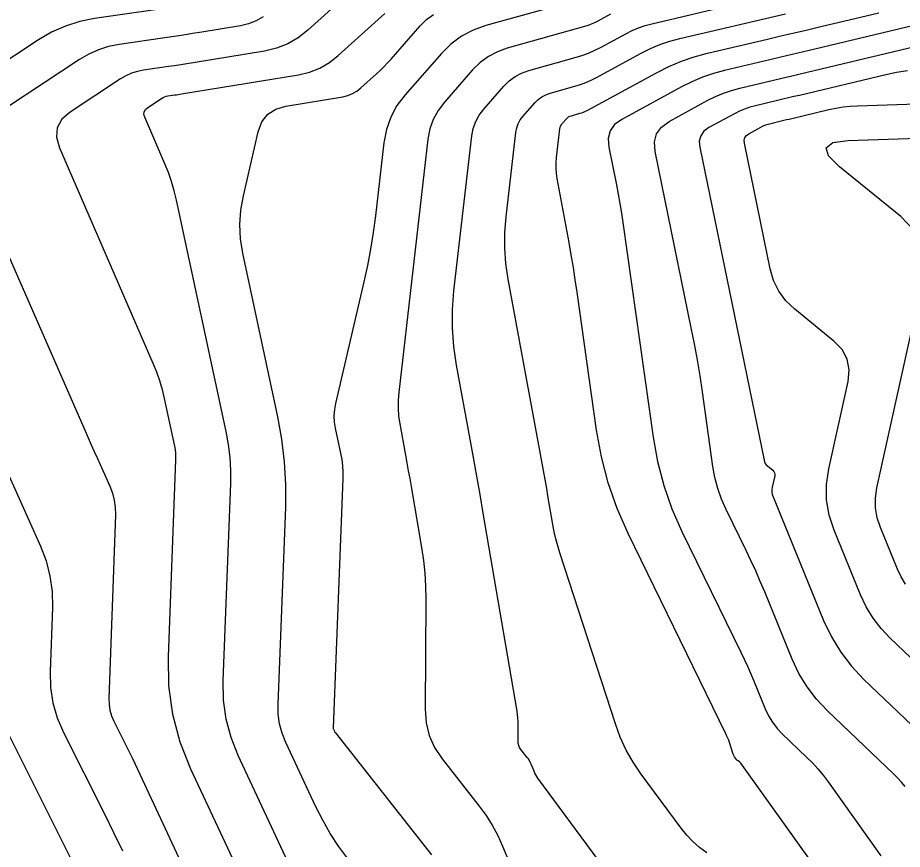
# Model space of a CAD drawing. Extents: x 1354696 to 1366163, y 660729 to 670380.
# Drawn here: x 1361830 to 1361893.5, y 664776.1 to 664835.8 of the extents above; entities that cross this region are included whole.
import ezdxf

# ---------------------------------------------------------------- set-up
doc = ezdxf.new("R2010")
doc.units = 0
doc.layers.add('R_Contours', color=7, linetype='Continuous')

msp = doc.modelspace()

# ---------------------------------------------------------------- linework, layer by layer
at = {"layer": 'R_Contours'}
for points in [[(1361853.469, 664837.289), (1361850.81, 664834.877), (1361850.117, 664834.332), (1361849.369, 664833.9), (1361848.567, 664833.583), (1361847.708, 664833.381), (1361842.589, 664832.541), (1361842.144, 664832.469), (1361841.699, 664832.399), (1361841.253, 664832.331), (1361840.808, 664832.266), (1361839.024, 664832.009), (1361838.587, 664831.922), (1361838.167, 664831.789), (1361837.764, 664831.61), (1361837.379, 664831.385), (1361833.762, 664829.005), (1361833.168, 664828.486), (1361832.843, 664827.886), (1361832.787, 664827.207), (1361833, 664826.447), (1361839.703, 664810.991), (1361839.952, 664810.375), (1361840.17, 664809.748), (1361840.357, 664809.112), (1361840.513, 664808.465), (1361841.247, 664805.041), (1361841.292, 664804.797), (1361841.321, 664804.552), (1361841.334, 664804.306), (1361841.332, 664804.059), (1361840.785, 664789.928), (1361840.826, 664787.845), (1361841.11, 664785.812), (1361841.638, 664783.829), (1361842.409, 664781.894), (1361851.048, 664763.428)], [(1361871.306, 664837.36), (1361863.592, 664835.204), (1361862.682, 664834.88), (1361861.845, 664834.437), (1361861.083, 664833.875), (1361860.396, 664833.196), (1361857.794, 664830.239), (1361857.211, 664829.47), (1361856.763, 664828.642), (1361856.448, 664827.753), (1361856.268, 664826.805), (1361855.665, 664821.568), (1361855.509, 664820.372), (1361855.32, 664819.182), (1361855.096, 664817.998), (1361854.838, 664816.82), (1361852.796, 664808.109), (1361852.717, 664807.663), (1361852.688, 664807.217), (1361852.708, 664806.77), (1361852.779, 664806.322), (1361853.164, 664804.531), (1361853.245, 664804.082), (1361853.299, 664803.631), (1361853.324, 664803.177), (1361853.32, 664802.72), (1361852.628, 664784.843), (1361852.629, 664784.819), (1361852.632, 664784.795), (1361852.638, 664784.772), (1361852.647, 664784.75), (1361852.72, 664784.594), (1361852.736, 664784.561), (1361852.755, 664784.53), (1361852.775, 664784.499), (1361852.797, 664784.47), (1361859.676, 664775.721)], [(1361841.369, 664836.549), (1361835.522, 664835.706), (1361834.451, 664835.492), (1361833.423, 664835.167), (1361832.437, 664834.728), (1361831.494, 664834.178), (1361825.033, 664829.927)], [(1361873.606, 664772.718), (1361867.327, 664781.234), (1361867.247, 664781.349), (1361867.174, 664781.469), (1361867.109, 664781.593), (1361867.051, 664781.721), (1361866.834, 664782.241), (1361866.776, 664782.369), (1361866.709, 664782.492), (1361866.634, 664782.61), (1361866.551, 664782.723), (1361866.102, 664783.295), (1361866.011, 664783.432), (1361865.946, 664783.578), (1361865.908, 664783.733), (1361865.896, 664783.896), (1361865.902, 664785.046), (1361865.898, 664785.293), (1361865.884, 664785.539), (1361865.858, 664785.785), (1361865.822, 664786.03), (1361863.4, 664800.243), (1361863.171, 664801.572), (1361862.938, 664802.899), (1361862.7, 664804.226), (1361862.458, 664805.552), (1361861.481, 664810.854), (1361861.286, 664812.181), (1361861.191, 664813.512), (1361861.196, 664814.846), (1361861.301, 664816.183), (1361862.582, 664827.3), (1361862.682, 664827.828), (1361862.857, 664828.322), (1361863.107, 664828.784), (1361863.431, 664829.212), (1361864.879, 664830.857), (1361865.262, 664831.235), (1361865.686, 664831.548), (1361866.151, 664831.794), (1361866.658, 664831.975), (1361870, 664832.909), (1361870.481, 664833.058), (1361870.951, 664833.233), (1361871.41, 664833.435), (1361871.858, 664833.663), (1361873.632, 664834.626), (1361874.081, 664834.851), (1361874.542, 664835.045), (1361875.016, 664835.208), (1361875.501, 664835.339), (1361881.556, 664836.76)], [(1361847.621, 664835.842), (1361847.111, 664835.548), (1361846.564, 664835.332), (1361845.98, 664835.195), (1361843.212, 664834.74), (1361842.549, 664834.633), (1361841.886, 664834.529), (1361841.223, 664834.429), (1361840.559, 664834.331), (1361837.273, 664833.857), (1361836.519, 664833.707), (1361835.795, 664833.478), (1361835.101, 664833.169), (1361834.437, 664832.782), (1361826.734, 664827.713)], [(1361851.112, 664771.538), (1361845.822, 664782.846), (1361845.304, 664784.143), (1361844.951, 664785.473), (1361844.76, 664786.836), (1361844.733, 664788.233), (1361845.28, 664802.364), (1361845.287, 664803.304), (1361845.236, 664804.238), (1361845.126, 664805.168), (1361844.957, 664806.093), (1361841.395, 664822.696), (1361841.236, 664823.361), (1361841.043, 664824.016), (1361840.819, 664824.66), (1361840.562, 664825.295), (1361839.116, 664828.629), (1361839.058, 664828.838), (1361839.073, 664829.025), (1361839.163, 664829.19), (1361839.326, 664829.333), (1361840.322, 664829.988), (1361840.428, 664830.05), (1361840.539, 664830.1), (1361840.654, 664830.136), (1361840.775, 664830.16), (1361841.266, 664830.231), (1361841.389, 664830.249), (1361841.511, 664830.268), (1361841.634, 664830.287), (1361841.756, 664830.307), (1361850.148, 664831.684), (1361850.935, 664831.87), (1361851.672, 664832.161), (1361852.358, 664832.556), (1361852.993, 664833.057), (1361856.334, 664836.086)], [(1361853.667, 664775.49), (1361853.02, 664776.363), (1361852.425, 664777.269), (1361851.884, 664778.207), (1361851.396, 664779.178), (1361849.234, 664783.798), (1361848.971, 664784.458), (1361848.791, 664785.134), (1361848.694, 664785.828), (1361848.681, 664786.538), (1361849.228, 664800.669), (1361849.24, 664802.301), (1361849.151, 664803.924), (1361848.96, 664805.539), (1361848.667, 664807.145), (1361846.15, 664818.88), (1361845.986, 664819.912), (1361845.938, 664820.944), (1361846.005, 664821.974), (1361846.189, 664823.003), (1361847.263, 664827.588), (1361847.526, 664828.298), (1361847.944, 664828.843), (1361848.516, 664829.223), (1361849.243, 664829.438), (1361853.327, 664830.108), (1361853.685, 664830.193), (1361854.02, 664830.325), (1361854.333, 664830.505), (1361854.622, 664830.733), (1361855.732, 664831.74), (1361856.006, 664831.996), (1361856.273, 664832.259), (1361856.531, 664832.529), (1361856.783, 664832.807), (1361858.879, 664835.189), (1361859.336, 664835.64), (1361859.842, 664836.013)], [(1361872.536, 664836.025), (1361871.617, 664835.525), (1361871.384, 664835.407), (1361871.146, 664835.303), (1361870.902, 664835.212), (1361870.653, 664835.135), (1361865.125, 664833.589), (1361864.417, 664833.337), (1361863.766, 664832.992), (1361863.172, 664832.555), (1361862.637, 664832.026), (1361860.613, 664829.725), (1361860.159, 664829.127), (1361859.81, 664828.482), (1361859.565, 664827.791), (1361859.425, 664827.053), (1361857.333, 664808.896), (1361857.288, 664808.33), (1361857.286, 664807.766), (1361857.327, 664807.203), (1361857.409, 664806.642), (1361857.822, 664804.399), (1361857.925, 664803.838), (1361858.025, 664803.277), (1361858.124, 664802.715), (1361858.221, 664802.153), (1361858.968, 664797.77), (1361859.104, 664796.851), (1361859.199, 664795.928), (1361859.255, 664795.002), (1361859.27, 664794.072), (1361859.225, 664786.178), (1361859.297, 664785.207), (1361859.525, 664784.289), (1361859.908, 664783.425), (1361860.447, 664782.614), (1361863.114, 664779.222), (1361863.606, 664778.551), (1361864.05, 664777.85), (1361864.444, 664777.121), (1361864.79, 664776.364), (1361866.076, 664773.276)], [(1361879.445, 664775.883), (1361878.923, 664776.26), (1361878.44, 664776.678), (1361877.996, 664777.137), (1361877.592, 664777.638), (1361874.724, 664781.528), (1361874.154, 664782.369), (1361873.656, 664783.247), (1361873.232, 664784.163), (1361872.88, 664785.116), (1361868.893, 664797.393), (1361868.74, 664797.894), (1361868.606, 664798.399), (1361868.49, 664798.909), (1361868.393, 664799.423), (1361868.041, 664801.49), (1361867.952, 664802.007), (1361867.861, 664802.523), (1361867.769, 664803.039), (1361867.675, 664803.555), (1361865.19, 664817.03), (1361865.028, 664818.14), (1361864.949, 664819.253), (1361864.953, 664820.368), (1361865.04, 664821.486), (1361865.738, 664827.548), (1361865.799, 664827.865), (1361865.904, 664828.163), (1361866.054, 664828.44), (1361866.25, 664828.698), (1361867.121, 664829.688), (1361867.351, 664829.916), (1361867.606, 664830.104), (1361867.886, 664830.252), (1361868.191, 664830.36), (1361869.979, 664830.86), (1361870.379, 664830.984), (1361870.769, 664831.13), (1361871.151, 664831.297), (1361871.524, 664831.486), (1361874.728, 664833.227), (1361875.393, 664833.561), (1361876.077, 664833.848), (1361876.778, 664834.089), (1361877.497, 664834.283), (1361885.078, 664836.062)], [(1361889.094, 664772.211), (1361881.882, 664782.301), (1361881.862, 664782.328), (1361881.839, 664782.352), (1361881.814, 664782.374), (1361881.787, 664782.393), (1361881.675, 664782.467), (1361881.647, 664782.486), (1361881.622, 664782.508), (1361881.599, 664782.532), (1361881.578, 664782.558), (1361881.43, 664782.76), (1361881.4, 664782.803), (1361881.374, 664782.849), (1361881.352, 664782.896), (1361881.334, 664782.946), (1361881.06, 664783.791), (1361881.006, 664783.948), (1361880.946, 664784.102), (1361880.882, 664784.254), (1361880.812, 664784.404), (1361873.796, 664798.781), (1361873.009, 664800.569), (1361872.368, 664802.401), (1361871.874, 664804.279), (1361871.526, 664806.201), (1361870.136, 664816.079), (1361870.005, 664816.974), (1361869.865, 664817.868), (1361869.715, 664818.76), (1361869.556, 664819.65), (1361868.71, 664824.24), (1361868.655, 664824.615), (1361868.628, 664824.991), (1361868.629, 664825.368), (1361868.659, 664825.746), (1361868.895, 664827.795), (1361868.916, 664827.902), (1361868.951, 664828.003), (1361869.002, 664828.097), (1361869.068, 664828.184), (1361869.362, 664828.519), (1361869.44, 664828.596), (1361869.527, 664828.659), (1361869.621, 664828.709), (1361869.724, 664828.746), (1361870.329, 664828.915), (1361870.464, 664828.957), (1361870.596, 664829.006), (1361870.725, 664829.063), (1361870.851, 664829.127), (1361875.823, 664831.828), (1361876.705, 664832.271), (1361877.611, 664832.651), (1361878.54, 664832.97), (1361879.492, 664833.227), (1361883.787, 664834.235), (1361884.747, 664834.461), (1361885.706, 664834.687), (1361886.665, 664834.914), (1361887.624, 664835.142), (1361891.785, 664836.133)], [(1361895.302, 664835.446), (1361887.188, 664833.514), (1361886.378, 664833.322), (1361885.568, 664833.13), (1361884.758, 664832.939), (1361883.948, 664832.748), (1361880.707, 664831.988), (1361879.907, 664831.772), (1361879.126, 664831.504), (1361878.365, 664831.184), (1361877.624, 664830.813), (1361873.331, 664828.48), (1361872.821, 664828.109), (1361872.495, 664827.652), (1361872.356, 664827.109), (1361872.401, 664826.479), (1361872.954, 664823.789), (1361873.087, 664823.115), (1361873.209, 664822.44), (1361873.321, 664821.763), (1361873.422, 664821.084), (1361875.589, 664805.688), (1361875.905, 664803.937), (1361876.355, 664802.226), (1361876.939, 664800.556), (1361877.657, 664798.927), (1361881.879, 664790.274), (1361882.119, 664789.774), (1361882.35, 664789.27), (1361882.572, 664788.762), (1361882.787, 664788.25), (1361883.628, 664786.196), (1361883.862, 664785.699), (1361884.144, 664785.235), (1361884.474, 664784.803), (1361884.852, 664784.404), (1361886.599, 664782.739), (1361887.013, 664782.325), (1361887.407, 664781.892), (1361887.78, 664781.442), (1361888.132, 664780.973), (1361891.922, 664775.67)], [(1361893.657, 664780.642), (1361893.399, 664780.953), (1361893.127, 664781.252), (1361892.841, 664781.538), (1361888.084, 664786.071), (1361887.307, 664786.893), (1361886.628, 664787.781), (1361886.048, 664788.737), (1361885.566, 664789.76), (1361883.588, 664794.588), (1361883.272, 664795.341), (1361882.944, 664796.09), (1361882.604, 664796.832), (1361882.252, 664797.57), (1361880.818, 664800.508), (1361880.49, 664801.252), (1361880.223, 664802.014), (1361880.018, 664802.795), (1361879.873, 664803.595), (1361879.123, 664808.93), (1361878.95, 664810.087), (1361878.76, 664811.241), (1361878.552, 664812.392), (1361878.325, 664813.54), (1361875.727, 664826.183), (1361875.678, 664826.859), (1361875.828, 664827.441), (1361876.177, 664827.932), (1361876.725, 664828.33), (1361879.521, 664829.849), (1361880.072, 664830.126), (1361880.638, 664830.363), (1361881.219, 664830.563), (1361881.815, 664830.723), (1361884.226, 664831.289), (1361884.828, 664831.431), (1361885.431, 664831.573), (1361886.034, 664831.716), (1361886.636, 664831.859), (1361897.969, 664834.557)], [(1361893.827, 664831.967), (1361893.055, 664831.843), (1361892.289, 664831.681), (1361886.084, 664830.204), (1361885.689, 664830.11), (1361885.294, 664830.016), (1361884.899, 664829.923), (1361884.503, 664829.83), (1361882.922, 664829.459), (1361882.532, 664829.354), (1361882.151, 664829.223), (1361881.78, 664829.067), (1361881.418, 664828.886), (1361879.585, 664827.89), (1361879.226, 664827.629), (1361878.997, 664827.307), (1361878.898, 664826.925), (1361878.93, 664826.482), (1361883.545, 664804.027), (1361883.579, 664803.911), (1361883.631, 664803.805), (1361883.701, 664803.71), (1361883.788, 664803.627), (1361884.174, 664803.313), (1361884.255, 664803.229), (1361884.305, 664803.135), (1361884.324, 664803.029), (1361884.313, 664802.913), (1361884.132, 664802.097), (1361884.107, 664801.922), (1361884.108, 664801.749), (1361884.136, 664801.578), (1361884.191, 664801.409), (1361887.82, 664792.55), (1361888.374, 664791.376), (1361889.04, 664790.279), (1361889.819, 664789.259), (1361890.711, 664788.316), (1361896.137, 664783.145)], [(1361896.027, 664787.998), (1361892.595, 664791.27), (1361891.937, 664791.964), (1361891.363, 664792.716), (1361890.872, 664793.525), (1361890.464, 664794.39), (1361888.565, 664799.025), (1361888.213, 664800.103), (1361888.033, 664801.196), (1361888.024, 664802.303), (1361888.188, 664803.425), (1361889.569, 664809.672), (1361889.652, 664810.515), (1361889.511, 664811.281), (1361889.146, 664811.968), (1361888.557, 664812.577), (1361885.752, 664814.858), (1361885.116, 664815.468), (1361884.609, 664816.157), (1361884.233, 664816.924), (1361883.986, 664817.77), (1361882.134, 664826.781), (1361882.119, 664826.991), (1361882.165, 664827.173), (1361882.274, 664827.325), (1361882.445, 664827.449), (1361883.316, 664827.923), (1361883.487, 664828.009), (1361883.664, 664828.083), (1361883.844, 664828.145), (1361884.03, 664828.195), (1361884.781, 664828.371), (1361884.969, 664828.415), (1361885.156, 664828.46), (1361885.344, 664828.504), (1361885.532, 664828.549), (1361888.192, 664829.182), (1361888.7, 664829.29), (1361889.211, 664829.372), (1361889.726, 664829.428), (1361890.244, 664829.458), (1361898.024, 664829.723)], [(1361894.276, 664820.551), (1361893.351, 664821.507), (1361888.951, 664825.085), (1361888.166, 664825.874), (1361888.01, 664826.451), (1361888.483, 664826.817), (1361889.586, 664826.971), (1361898.89, 664827.288)], [(1361828.186, 664821.277), (1361834.842, 664806.135), (1361835.06, 664805.639), (1361835.279, 664805.144), (1361835.499, 664804.649), (1361835.72, 664804.154), (1361836.604, 664802.177), (1361836.795, 664801.677), (1361836.926, 664801.165), (1361836.996, 664800.641), (1361837.007, 664800.106), (1361836.542, 664786.948), (1361836.553, 664786.525), (1361836.616, 664786.113), (1361836.731, 664785.713), (1361836.898, 664785.323), (1361837.67, 664783.79), (1361837.861, 664783.406), (1361838.05, 664783.02), (1361838.236, 664782.633), (1361838.419, 664782.245), (1361847.654, 664762.441)], [(1361893.686, 664795.153), (1361893.37, 664795.674), (1361893.108, 664796.23), (1361891.887, 664799.212), (1361891.66, 664799.905), (1361891.544, 664800.608), (1361891.538, 664801.32), (1361891.644, 664802.042), (1361894.939, 664816.948)], [(1361828.772, 664804.272), (1361831.63, 664797.878), (1361832.036, 664796.814), (1361832.315, 664795.726), (1361832.466, 664794.612), (1361832.489, 664793.473), (1361832.326, 664788.869), (1361832.355, 664787.734), (1361832.524, 664786.629), (1361832.832, 664785.554), (1361833.28, 664784.51), (1361836.225, 664778.661), (1361836.883, 664777.34), (1361837.531, 664776.015)], [(1361828.35, 664786.303), (1361835.281, 664772.535)]]:
    msp.add_lwpolyline(points, dxfattribs=at)

doc.saveas('drawing.dxf')
